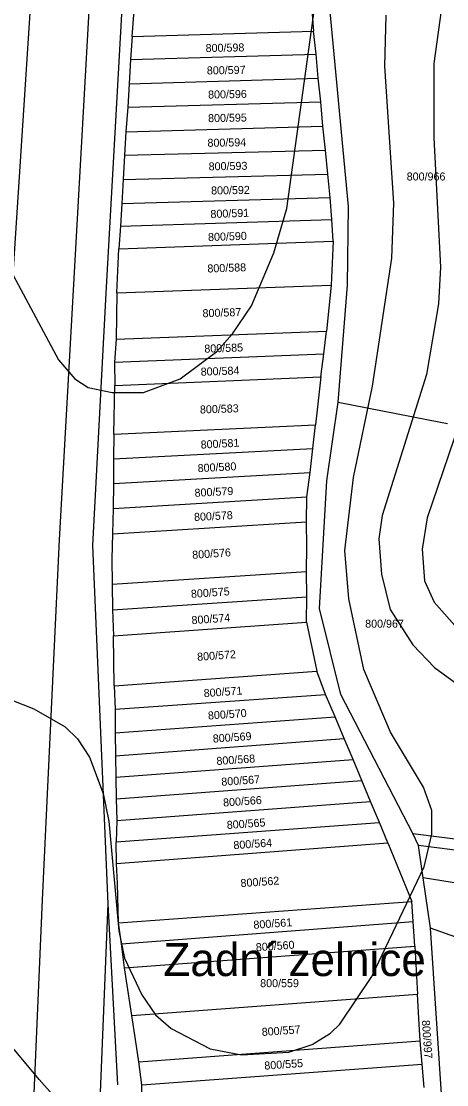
# Model space of a CAD drawing. Extents: x -555860 to -552701, y -1187050 to -1182291.
# Drawn here: x -554854.6 to -554764.4, y -1186000 to -1185774.2 of the extents above; entities that cross this region are included whole.
import ezdxf

# ---------------------------------------------------------------- set-up
doc = ezdxf.new("R2010")
doc.units = 0
for name, color, linetype in [('LEG_2b', 7, 'Continuous'), ('Level 40', 7, 'Continuous'), ('Level 41', 7, 'Continuous'), ('navrh_BV', 7, 'Continuous'), ('Parcelní čísla', 7, 'Continuous')]:
    doc.layers.add(name, color=color, linetype=linetype)

msp = doc.modelspace()

# ---------------------------------------------------------------- linework, layer by layer
at = {"layer": 'Level 40'}
msp.add_lwpolyline([(-554857.38, -1185826.15), (-554846.7, -1185846.11), (-554843.24, -1185850.14), (-554840.46, -1185851.94), (-554835.33, -1185853.05), (-554828.68, -1185853.05), (-554820.91, -1185850.14), (-554813.15, -1185844.31), (-554809.82, -1185840.57), (-554805.8, -1185834.61), (-554801.08, -1185823.38), (-554798.31, -1185813.95), (-554791.8, -1185766.8)], dxfattribs=at)
at = {"layer": 'Level 41'}
for points in [[(-554765.17, -1185769.3), (-554767.11, -1185783.16), (-554767.11, -1185798.97), (-554765.73, -1185826.43), (-554766.14, -1185834.19), (-554768.64, -1185849.17), (-554778.07, -1185879.12), (-554778.76, -1185884.11), (-554778.21, -1185891.59), (-554776.4, -1185899.08), (-554771.55, -1185906.57), (-554766.97, -1185911.42), (-554759.63, -1185916.83)], [(-554753.39, -1185770.69), (-554755.33, -1185777.9), (-554756.3, -1185792.32), (-554756.16, -1185819.77), (-554756.85, -1185836.41), (-554758.24, -1185846.39), (-554760.6, -1185856.38), (-554768.5, -1185879.67), (-554769.61, -1185886.32), (-554769.06, -1185892.98), (-554767.02, -1185897.52), (-554761.57, -1185903.71), (-554752.41, -1185909.65), (-554715.26, -1185921.27), (-554703.61, -1185925.98), (-554695.29, -1185930.56), (-554691.82, -1185933.33), (-554686.55, -1185940.96), (-554684.89, -1185945.95), (-554684.34, -1185952.88), (-554684.89, -1185956.49)], [(-554856.96, -1185918.22), (-554851.97, -1185920.16), (-554845.32, -1185924.04), (-554842.68, -1185926.54), (-554840.19, -1185930.42), (-554837.28, -1185938.18), (-554836.03, -1185944.01), (-554833.95, -1185967.3), (-554832.7, -1185973.12), (-554829.09, -1185980.89), (-554826.18, -1185985.19), (-554822.85, -1185988.1), (-554814.54, -1185992.4), (-554807.88, -1185993.65), (-554797.9, -1185993.09), (-554792.9, -1185991.43), (-554789.02, -1185989.07), (-554787.08, -1185987.13), (-554780.29, -1185977.01), (-554769.19, -1185953.71), (-554767.53, -1185946.78), (-554767.53, -1185941.79), (-554769.33, -1185936.8), (-554776.27, -1185925.15), (-554781.95, -1185911.84), (-554785.14, -1185896.86), (-554785.97, -1185886.6), (-554784.17, -1185871.07), (-554780.15, -1185851.66), (-554775.99, -1185824.48), (-554775.57, -1185812.84), (-554777.51, -1185783.72), (-554777.24, -1185772.91)], [(-554766.7, -1186031.64), (-554770.3, -1186041.62), (-554771.72, -1186044.3), (-554774.32, -1186047.44), (-554778.16, -1186049), (-554785.14, -1186050.22), (-554789.58, -1186050.5), (-554792, -1186050.37), (-554796.23, -1186049.66), (-554802.39, -1186047.9), (-554807.32, -1186046.2), (-554811.76, -1186044.12), (-554816.2, -1186040.65), (-554824.24, -1186031.36), (-554833.11, -1186018.88), (-554850.86, -1185998.92), (-554873.74, -1185971.46)]]:
    msp.add_lwpolyline(points, dxfattribs=at)
at = {"layer": 'navrh_BV'}
for p, q in [((-554859.96, -1185882.85), (-554849.45, -1185721.76)), ((-554785.21, -1185813.55), (-554789.9, -1185763.44)), ((-554793.45, -1185766.1), (-554792.62, -1185776.31)), ((-554831.1, -1185777.44), (-554830.35, -1185767.53)), ((-554846.49, -1185884.32), (-554840.19, -1185770.7)), ((-554836.63, -1185831.95), (-554833.21, -1185771.42)), ((-554831.1, -1185777.44), (-554792.62, -1185776.31)), ((-554792.09, -1185781.22), (-554792.62, -1185776.31)), ((-554831.1, -1185777.44), (-554831.43, -1185782.3)), ((-554831.43, -1185782.3), (-554792.09, -1185781.22)), ((-554791.65, -1185786.3), (-554792.09, -1185781.22)), ((-554831.43, -1185782.3), (-554831.75, -1185787.46)), ((-554831.75, -1185787.46), (-554791.65, -1185786.3)), ((-554791.1, -1185791.28), (-554791.65, -1185786.3)), ((-554831.75, -1185787.46), (-554832.06, -1185792.45)), ((-554832.06, -1185792.45), (-554832.42, -1185797.66)), ((-554832.06, -1185792.45), (-554791.1, -1185791.28)), ((-554790.64, -1185796.5), (-554791.1, -1185791.28)), ((-554832.42, -1185797.66), (-554832.7, -1185802.66)), ((-554832.42, -1185797.66), (-554790.64, -1185796.5)), ((-554790.1, -1185801.56), (-554790.64, -1185796.5)), ((-554832.7, -1185802.66), (-554790.1, -1185801.56)), ((-554789.6, -1185806.66), (-554790.1, -1185801.56)), ((-554832.7, -1185802.66), (-554833, -1185807.83)), ((-554833, -1185807.83), (-554789.6, -1185806.66)), ((-554789.11, -1185811.65), (-554789.6, -1185806.66)), ((-554833, -1185807.83), (-554833.29, -1185812.89)), ((-554833.29, -1185812.89), (-554833.57, -1185817.73)), ((-554833.29, -1185812.89), (-554789.11, -1185811.65)), ((-554788.72, -1185816.29), (-554789.11, -1185811.65)), ((-554785.45, -1185830.22), (-554785.21, -1185813.55)), ((-554833.57, -1185817.73), (-554833.96, -1185822.49)), ((-554833.57, -1185817.73), (-554788.72, -1185816.29)), ((-554788.46, -1185820.89), (-554788.72, -1185816.29)), ((-554834.38, -1185831.83), (-554833.96, -1185822.49)), ((-554833.96, -1185822.49), (-554788.46, -1185820.89)), ((-554788.46, -1185820.89), (-554788.88, -1185830.24)), ((-554834.38, -1185831.83), (-554788.88, -1185830.24)), ((-554788.88, -1185830.24), (-554789.91, -1185840.01)), ((-554787.4, -1185855.1), (-554785.45, -1185830.22)), ((-554839.42, -1185885.48), (-554836.63, -1185831.95)), ((-554834.38, -1185831.83), (-554834.52, -1185841.67)), ((-554834.52, -1185841.67), (-554789.91, -1185840.01)), ((-554790.47, -1185844.85), (-554789.91, -1185840.01)), ((-554834.52, -1185841.67), (-554834.87, -1185846.57)), ((-554834.87, -1185846.57), (-554790.47, -1185844.85)), ((-554791.07, -1185849.71), (-554790.47, -1185844.85)), ((-554834.87, -1185846.57), (-554834.8, -1185851.53)), ((-554835.02, -1185861.9), (-554834.8, -1185851.53)), ((-554834.8, -1185851.53), (-554791.07, -1185849.71)), ((-554791.07, -1185849.71), (-554792.22, -1185859.87)), ((-554789.81, -1185871.81), (-554787.4, -1185855.1)), ((-554787.4, -1185855.1), (-554765.71, -1185859.34)), ((-554835.02, -1185861.9), (-554792.22, -1185859.87)), ((-554792.79, -1185864.91), (-554792.22, -1185859.87)), ((-554765.71, -1185859.34), (-554764.2, -1185859.63)), ((-554835.02, -1185861.9), (-554835.07, -1185867.1)), ((-554835.07, -1185867.1), (-554792.79, -1185864.91)), ((-554793.35, -1185870.01), (-554792.79, -1185864.91)), ((-554835.07, -1185867.1), (-554835.1, -1185872.32)), ((-554835.1, -1185872.32), (-554793.35, -1185870.01)), ((-554794.05, -1185875.2), (-554793.35, -1185870.01)), ((-554791.35, -1185898.87), (-554789.81, -1185871.81)), ((-554835.1, -1185872.32), (-554835.16, -1185877.65)), ((-554835.16, -1185877.65), (-554794.05, -1185875.2)), ((-554794.12, -1185880.49), (-554794.05, -1185875.2)), ((-554835.16, -1185877.65), (-554835.29, -1185883.02)), ((-554835.29, -1185883.02), (-554794.12, -1185880.49)), ((-554794.08, -1185885.74), (-554794.12, -1185880.49)), ((-554835.29, -1185883.02), (-554835.39, -1185888.35)), ((-554850.1, -1185960.76), (-554846.49, -1185884.32)), ((-554836.19, -1185961.6), (-554839.42, -1185885.48)), ((-554794.15, -1185891), (-554794.08, -1185885.74)), ((-554835.39, -1185888.35), (-554835.32, -1185893.69)), ((-554835.32, -1185893.69), (-554794.15, -1185891)), ((-554794.08, -1185896.38), (-554794.15, -1185891)), ((-554835.32, -1185893.69), (-554835.27, -1185899.14)), ((-554835.27, -1185899.14), (-554794.08, -1185896.38)), ((-554794.15, -1185901.8), (-554794.08, -1185896.38)), ((-554835.27, -1185899.14), (-554835.1, -1185904.72)), ((-554786.83, -1185917.17), (-554791.35, -1185898.87)), ((-554835.1, -1185904.72), (-554794.15, -1185901.8)), ((-554794.15, -1185901.8), (-554791.96, -1185912.19)), ((-554834.9, -1185915.28), (-554835.1, -1185904.72)), ((-554834.9, -1185915.28), (-554791.96, -1185912.19)), ((-554790.06, -1185917.15), (-554791.96, -1185912.19)), ((-554834.9, -1185915.28), (-554834.71, -1185920.29)), ((-554834.71, -1185920.29), (-554790.06, -1185917.15)), ((-554788.06, -1185921.88), (-554790.06, -1185917.15)), ((-554771.57, -1185946.68), (-554786.83, -1185917.17)), ((-554834.71, -1185920.29), (-554834.7, -1185925.27)), ((-554834.7, -1185925.27), (-554788.06, -1185921.88)), ((-554786.11, -1185926.51), (-554788.06, -1185921.88)), ((-554834.7, -1185925.27), (-554834.66, -1185930.14)), ((-554834.66, -1185930.14), (-554786.11, -1185926.51)), ((-554784.22, -1185930.93), (-554786.11, -1185926.51)), ((-554834.66, -1185930.14), (-554834.56, -1185934.7)), ((-554834.56, -1185934.7), (-554784.22, -1185930.93)), ((-554782.37, -1185935.43), (-554784.22, -1185930.93)), ((-554834.56, -1185934.7), (-554834.48, -1185939.28)), ((-554834.48, -1185939.28), (-554782.37, -1185935.43)), ((-554780.54, -1185939.9), (-554782.37, -1185935.43)), ((-554834.48, -1185939.28), (-554834.37, -1185943.91)), ((-554834.37, -1185943.91), (-554780.54, -1185939.9)), ((-554778.65, -1185944.3), (-554780.54, -1185939.9)), ((-554834.37, -1185943.91), (-554834.48, -1185948.45)), ((-554834.48, -1185948.45), (-554778.65, -1185944.3)), ((-554776.87, -1185948.62), (-554778.65, -1185944.3)), ((-554770.36, -1185949.2), (-554771.57, -1185946.68)), ((-554771.57, -1185946.68), (-554757.83, -1185948.37)), ((-554834.42, -1185953), (-554834.48, -1185948.45)), ((-554834.42, -1185953), (-554776.87, -1185948.62)), ((-554776.87, -1185948.62), (-554771.81, -1185961.09)), ((-554769.38, -1185956.05), (-554770.36, -1185949.2)), ((-554728.22, -1185954.5), (-554770.36, -1185949.2)), ((-554834.19, -1185957.28), (-554834.42, -1185953)), ((-554834.04, -1185965.66), (-554834.19, -1185957.28)), ((-554726.92, -1185962.87), (-554769.38, -1185956.05)), ((-554767.8, -1185966.75), (-554769.38, -1185956.05)), ((-554855.59, -1186087.02), (-554850.1, -1185960.76)), ((-554841.42, -1186087.97), (-554836.19, -1185961.6)), ((-554834.12, -1186000.01), (-554836.19, -1185961.6)), ((-554834.04, -1185965.66), (-554771.81, -1185961.09)), ((-554771.52, -1185965.35), (-554771.81, -1185961.09)), ((-554833.39, -1185970.1), (-554834.04, -1185965.66)), ((-554833.39, -1185970.1), (-554771.52, -1185965.35)), ((-554771.15, -1185970.55), (-554771.52, -1185965.35)), ((-554764.56, -1186015.47), (-554767.8, -1185966.75)), ((-554686.1, -1185995.87), (-554767.8, -1185966.75)), ((-554832.7, -1185975.22), (-554833.39, -1185970.1)), ((-554832.7, -1185975.22), (-554771.15, -1185970.55)), ((-554771.15, -1185970.55), (-554770.6, -1185980.8)), ((-554831.2, -1185985.3), (-554832.7, -1185975.22)), ((-554831.2, -1185985.3), (-554770.6, -1185980.8)), ((-554770.29, -1185985.92), (-554770.6, -1185980.8)), ((-554830.38, -1185990.4), (-554831.2, -1185985.3)), ((-554769.98, -1185990.66), (-554770.29, -1185985.92)), ((-554829.68, -1185995.14), (-554830.38, -1185990.4)), ((-554829.68, -1185995.14), (-554769.98, -1185990.66)), ((-554769.59, -1185995.66), (-554769.98, -1185990.66)), ((-554829.07, -1186000), (-554829.68, -1185995.14)), ((-554829.07, -1186000), (-554769.59, -1185995.66)), ((-554769.19, -1186000.57), (-554769.59, -1185995.66)), ((-554829, -1186004.99), (-554829.07, -1186000))]:
    msp.add_line(p, q, dxfattribs=at)

# ---------------------------------------------------------------- texts
at = {"layer": 'LEG_2b'}
for s, rotation, p in [('800/598', 1, (-554815.51, -1185780.74)), ('800/597', 1, (-554815.25, -1185785.5)), ('800/596', 1, (-554814.99, -1185790.62)), ('800/595', 1, (-554814.99, -1185795.63)), ('800/594', 1, (-554815.12, -1185800.87)), ('800/593', 1, (-554814.87, -1185805.87)), ('800/592', 1, (-554814.35, -1185810.99)), ('800/591', 2, (-554814.47, -1185815.99)), ('800/590', 2, (-554814.98, -1185820.88)), ('800/588', 2, (-554815.12, -1185827.56)), ('800/587', 2, (-554816.15, -1185837.06)), ('800/585', 2, (-554815.77, -1185844.58)), ('800/584', 2, (-554816.54, -1185849.47)), ('800/583', 2, (-554816.7, -1185857.5)), ('800/581', 3, (-554816.53, -1185864.95)), ('800/580', 3, (-554817.17, -1185869.95)), ('800/579', 3, (-554817.82, -1185875.19)), ('800/578', 3, (-554817.94, -1185880.32)), ('800/576', 4, (-554818.31, -1185888.36)), ('800/575', 4, (-554818.58, -1185896.64)), ('800/574', 4, (-554818.45, -1185902.23)), ('800/572', 4, (-554817.26, -1185910)), ('800/571', 4, (-554815.87, -1185917.72)), ('800/570', 4, (-554814.97, -1185922.48)), ('800/569', 4, (-554813.94, -1185927.37)), ('800/568', 4, (-554813.17, -1185932.13)), ('800/567', 4, (-554812.14, -1185936.54)), ('800/566', 4, (-554811.76, -1185940.95)), ('800/565', 4, (-554810.98, -1185945.71)), ('800/564', 4, (-554809.57, -1185950)), ('800/562', 4, (-554808.05, -1185958.06)), ('800/561', 4, (-554805.32, -1185966.91)), ('800/560', 4, (-554804.81, -1185971.68)), ('800/557', 4, (-554803.56, -1185989.66)), ('800/997', 274, (-554769.66, -1185986.33)), ('800/555', 4, (-554803.01, -1185996.81))]:
    msp.add_text(s, height=1.7, rotation=rotation, dxfattribs=at).set_placement(p)
for s, p in [('800/966', (-554772.87, -1185808.01)), ('800/967', (-554781.68, -1185902.96)), ('800/559', (-554803.95, -1185979.29))]:
    msp.add_text(s, height=1.7, dxfattribs=at).set_placement(p)
at = {"layer": 'Parcelní čísla'}
msp.add_text('Zadní zelnice', height=7, dxfattribs=at).set_placement((-554824.48, -1185976.93))

doc.saveas('drawing.dxf')
